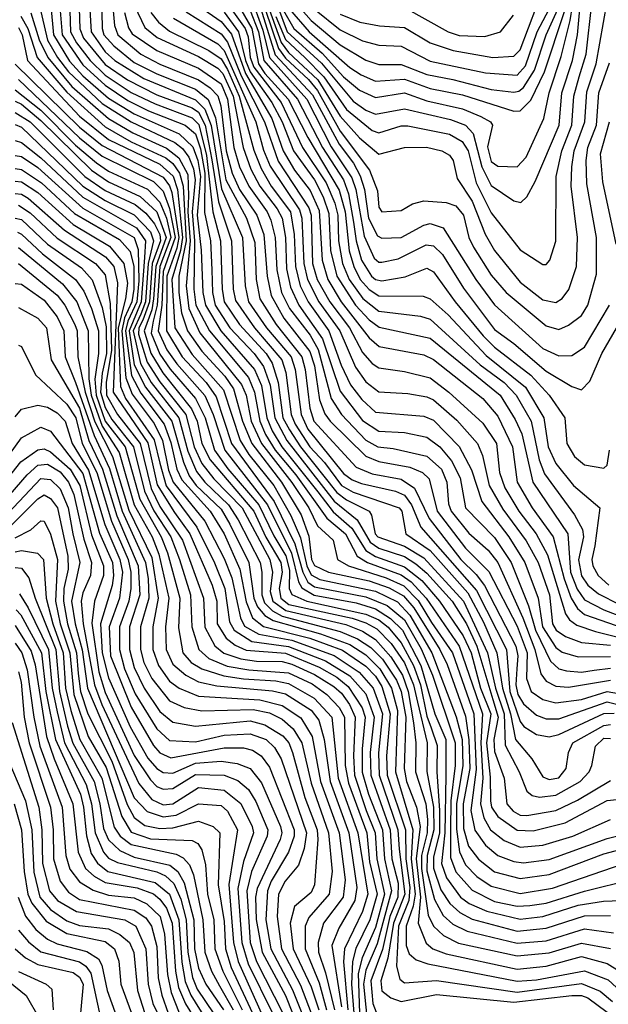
# Model space of a CAD drawing. Extents: x 501367 to 657802, y 482273 to 547541.
# Tile 335 of 656: x 605709 to 607539, y 508002 to 511062. Entities that reach past the tile are written whole.
import ezdxf

# ---------------------------------------------------------------- set-up
doc = ezdxf.new("R2010")
doc.units = 0

msp = doc.modelspace()

# ---------------------------------------------------------------- linework, layer by layer
at = {"layer": '0CON20XD'}
for points in [[(605919.7, 511215), (605931.1, 511025), (605975, 510962.7), (606005, 510935.3), (606095, 510879.4), (606255, 510813.7), (606284, 510784), (606303.9, 510733.9), (606336.5, 510536.5), (606401.1, 510385), (606409.4, 510235), (606419.9, 510185), (606476, 510105), (606552.8, 510015), (606564.9, 509975), (606583.4, 509835), (606605, 509790.2), (606715, 509652.5), (606742, 509632), (606771.4, 509621.4), (606877, 509597), (606905, 509584.6), (606926.5, 509555), (606955.7, 509485), (607128.7, 509288.7), (607221.9, 509105), (607232.5, 508975), (607265, 508880.9), (607275.7, 508865.7), (607315, 508840.5), (607355, 508833.9), (607385, 508841.2), (607525, 508906.3), (607557.3, 508907.3)], [(605987.5, 511225), (606003.8, 511043.8), (606013.5, 511015), (606085.2, 510955.2), (606145, 510924.2), (606265, 510875.6), (606300.8, 510850.8), (606325.2, 510825.2), (606334.2, 510794.2), (606350.9, 510655), (606369.2, 510585), (606392.6, 510535), (606446.2, 510455), (606468.3, 510395), (606477.9, 510265), (606490.3, 510205), (606530.4, 510135), (606610.9, 510030.9), (606625, 509986.1), (606640.8, 509880.8), (606657.8, 509837.8), (606674.2, 509814.3), (606785, 509705.4), (606825, 509688.9), (606921.6, 509671.6), (606961.2, 509655), (606981.3, 509635), (607006.7, 509535), (607095, 509419.6), (607167.6, 509347.6), (607255, 509177.8), (607285.9, 509095), (607284.7, 509014.7), (607298.5, 508975), (607335, 508949.4), (607375, 508939.1), (607455, 508949.9), (607535, 508974.8), (607594.3, 508964.3)], [(606436.9, 511166.9), (606503.3, 510953.3), (606618.9, 510828.9), (606701.6, 510675), (606746.2, 510616.2), (606767.3, 510577.3), (606780.4, 510535), (606793.4, 510445), (606820.7, 510390.7), (606835, 510383.7), (606895, 510385.6), (606965, 510424.2), (606985, 510429.2), (607025, 510415.2), (607126.6, 510255), (607185, 510176), (607335, 510040.9), (607385, 510017.5), (607425, 510019), (607465, 510044.8), (607542.6, 510175)], [(605830.2, 511140.2), (605841.2, 511015), (605905, 510922.4), (605975, 510858.3), (606045, 510811.5), (606109.4, 510779.4), (606223.4, 510735), (606255, 510707.2), (606271.1, 510661.1), (606284.3, 510585), (606283.1, 510463.1), (606301.6, 510375), (606306.5, 510285), (606308.5, 510215), (606316.9, 510175), (606362.2, 510105), (606437.9, 510025), (606466.4, 509985), (606487, 509927), (606501.6, 509825), (606539.1, 509755), (606686.5, 509566.5), (606757.7, 509507.7), (606798.2, 509438.2), (606825, 509419.7), (606905, 509393.7), (606940.8, 509370.8), (606975, 509342.3), (607053.2, 509255), (607097.9, 509185), (607130.1, 509115), (607179.6, 508949.6), (607196.1, 508895), (607182.3, 508825), (607185, 508787.9), (607214.9, 508705), (607223.7, 508625), (607242.5, 508602.5), (607265, 508590.6), (607285, 508589.4), (607375, 508604.7), (607442.9, 508637.1), (607545, 508698.1)], [(605892.2, 511162.2), (605896, 511034), (605906.8, 511005), (605975, 510922.8), (606044.1, 510875), (606135, 510829), (606245, 510788.3), (606264.4, 510774.4), (606285.6, 510735), (606306.3, 510626.3), (606326.5, 510496.5), (606367.1, 510375), (606372.9, 510225), (606380.1, 510189.9), (606438.8, 510105), (606523.4, 510005), (606535.7, 509965.7), (606553, 509835), (606565.5, 509805), (606610.7, 509735), (606656.2, 509686.2), (606709.3, 509615), (606745, 509594.2), (606889, 509545), (606896.4, 509535), (606908.8, 509465), (606985, 509412.4), (607101.6, 509281.6), (607150.5, 509190.5), (607191.7, 509095), (607209.3, 508985), (607234.7, 508905), (607250.1, 508825), (607300.6, 508765), (607335, 508709.8), (607355, 508701.2), (607385, 508706.5), (607407.8, 508735), (607415.2, 508785), (607428.7, 508815), (607525, 508869.3), (607545, 508871.8)], [(605962.7, 511137.3), (605965.1, 511035), (605970.9, 511015), (606001.2, 510981.2), (606065, 510929.2), (606135, 510894.1), (606255, 510846.4), (606294.3, 510814.3), (606317.7, 510757.7), (606349.5, 510565), (606413.6, 510445), (606439.4, 510369.4), (606444.2, 510255), (606455.1, 510195.1), (606506.4, 510115), (606585.9, 510015), (606596.3, 509975), (606610.6, 509855), (606623.2, 509815), (606755, 509672.1), (606805, 509651.1), (606895, 509634), (606936.5, 509606.5), (606981.9, 509511.9), (607080.5, 509385), (607128.1, 509338.1), (607153.7, 509303.7), (607251.2, 509115), (607257.7, 509085), (607254.4, 509045), (607250.9, 508995), (607257.9, 508965), (607275, 508936.1), (607315, 508901.2), (607345, 508889.3), (607385, 508890), (607535, 508942.1), (607615, 508922.5)], [(606426.2, 511136.2), (606465, 511029.3), (606485.6, 510945), (606601.1, 510815), (606677.3, 510667.3), (606740.9, 510570.9), (606753.7, 510535), (606779.4, 510389.4), (606811.2, 510321.2), (606825, 510308.9), (606835, 510308.4), (606885, 510318.7), (606972.6, 510362.6), (606995, 510359), (607023, 510333), (607088.4, 510228.4), (607185, 510099), (607245, 510056.1), (607345, 509969.6), (607425, 509921.9), (607455, 509912)], [(605770.3, 511105), (605795, 510999.1), (605826, 510945), (605860.3, 510900.3), (605965, 510802), (606055, 510744.6), (606190.7, 510680.7), (606215, 510661.8), (606234.7, 510634.7), (606249.2, 510599.2), (606254.8, 510565), (606244.8, 510464.8), (606252.2, 510375), (606250.7, 510225), (606256.9, 510175), (606299.2, 510095), (606420, 509950), (606438.8, 509905), (606454.9, 509815), (606473.5, 509773.5), (606502.8, 509725), (606567.5, 509647.5), (606663.5, 509513.5), (606721.8, 509465), (606757.7, 509395), (606790, 509375), (606895, 509337.4), (606925.6, 509315.6), (606972, 509265), (607075.4, 509115.4), (607147.7, 508905), (607141.9, 508815), (607148.2, 508705), (607141.2, 508625), (607151.7, 508581.7), (607171.9, 508545), (607215, 508511.7), (607265, 508491.1), (607335, 508497.1), (607428, 508525), (607545, 508576.8)], [(605805.6, 511105), (605813.6, 511015), (605863.8, 510933.8), (605905, 510887.7), (605985, 510818.8), (606065, 510770.1), (606205, 510707.3), (606247.4, 510667.4), (606262.5, 510625), (606270.8, 510575), (606260.4, 510455), (606273.5, 510346.5), (606278.7, 510215), (606286.5, 510175), (606334, 510095), (606438.5, 509975), (606461, 509925), (606477, 509825), (606494.2, 509784.2), (606524.2, 509735), (606636.1, 509595), (606683.3, 509533.3), (606741.7, 509481.7), (606785, 509412.8), (606815, 509394.2), (606905, 509362.4), (606959.1, 509319.1), (607014.4, 509255), (607087.9, 509147.9), (607112.4, 509095), (607141.3, 508985), (607173.4, 508905), (607160.4, 508815), (607171.6, 508708.4), (607172, 508635), (607175.5, 508615), (607195, 508586.5), (607255, 508544.1), (607305, 508541.5), (607405, 508566.4), (607535, 508635.7), (607565, 508638.6)], [(605863.7, 511123.7), (605867.1, 511025), (605885, 510990.8), (605927.7, 510935), (605975, 510889.4), (606055, 510836.5), (606130.5, 510800.5), (606245, 510757.7), (606266.1, 510736.1), (606290, 510640), (606309.1, 510465), (606332.6, 510375), (606337.9, 510225), (606344.4, 510185), (606392.2, 510115), (606475, 510025), (606494.2, 509995), (606512.1, 509935), (606527.3, 509825), (606547.3, 509787.3), (606581.6, 509735), (606695, 509592.6), (606725, 509570.1), (606795.2, 509535), (606802.8, 509522.8), (606814.1, 509465), (606822.2, 509455), (606905, 509425.8), (606965, 509389.6), (607088.8, 509255), (607163.1, 509095), (607188.2, 508985), (607215, 508905), (607218.3, 508808.3), (607261.7, 508725), (607285, 508664.6), (607301.7, 508651.7), (607325, 508646.1), (607375, 508652.5), (607451, 508695), (607478.7, 508725), (607487.8, 508745), (607498.3, 508805), (607525, 508829.7), (607545, 508829)], [(606066.2, 511105), (606097.9, 511037.9), (606136.4, 511006.4), (606265, 510947.7), (606325, 510911.2), (606340.3, 510895), (606372.4, 510825), (606403.9, 510665), (606427.6, 510597.6), (606455.6, 510545), (606509.4, 510475), (606524.5, 510445), (606535.4, 510385), (606538.5, 510288.5), (606551.1, 510231.1), (606576.8, 510175), (606650.6, 510070.6), (606705, 509908.3), (606775, 509816.6), (606825, 509783.8), (606905, 509779.6), (606975, 509764.8), (607015.2, 509735), (607051.3, 509691.3), (607078.1, 509638.1), (607094.9, 509544.9), (607185, 509453), (607236.8, 509375), (607290.4, 509240.4), (607312.1, 509165), (607358.5, 509068.5), (607385, 509045.4), (607408.8, 509038.8), (607455, 509034.2), (607495, 509041), (607545, 509046.8)], [(606265.2, 511105.2), (606335, 511056.2), (606367, 511017), (606410.4, 510895), (606492.5, 510755), (606527.8, 510655), (606563.5, 510595), (606611.8, 510531.8), (606639.7, 510469.7), (606648.9, 510315), (606666.6, 510255), (606707.8, 510185), (606795, 510074.1), (606826.8, 510046.8), (606965, 510020.5), (606995, 510006.7), (607148.3, 509885), (607195, 509829.8), (607241.3, 509735), (607255.1, 509625), (607302.1, 509545), (607367, 509455), (607401, 509325), (607423.1, 509265), (607442.6, 509232.6), (607465, 509214), (607635, 509154.9)], [(606352.9, 511115), (606409.9, 511035), (606419.1, 511009.1), (606425.5, 510945), (606436.6, 510915), (606521.3, 510805), (606588, 510665), (606661.6, 510555), (606688.4, 510491.6), (606697.6, 510455), (606699.6, 510375), (606712.1, 510305), (606733.4, 510255), (606775.6, 510195.6), (606825, 510156.1), (606955, 510140.9), (606985, 510132.1), (607139.8, 509989.8), (607214.8, 509934.8), (607252.6, 509895), (607298.4, 509815), (607323.4, 509695), (607340.7, 509650.7), (607433.1, 509523.1), (607457.9, 509477.9), (607461.4, 509455), (607446.4, 509383.6), (607455, 509334.1), (607475, 509305.2), (607507.9, 509277.9), (607573.3, 509245)], [(606385, 511113.8), (606430.7, 511035), (606451.4, 510925), (606471, 510895), (606543.6, 510815), (606605, 510696.2), (606702.1, 510532.1), (606720.3, 510465), (606733.5, 510343.5), (606747.1, 510295), (606767.2, 510255), (606795, 510223.3), (606825, 510203.8), (606963, 510203), (606985, 510195.2), (607041, 510145), (607159.1, 510019.1), (607280.7, 509920.7), (607338.5, 509825), (607352, 509735), (607375, 509683), (607430.2, 509615), (607512.7, 509545), (607496.9, 509426.9), (607487.8, 509385), (607490.4, 509365), (607506.7, 509335), (607540.2, 509305)], [(606484.7, 511095), (606521.7, 510991.8), (606545, 510960.3), (606635.6, 510875), (606705, 510762.2), (606765.1, 510695), (606825, 510644), (606905, 510665.5), (606973.6, 510666.4), (607021.4, 510655), (607045, 510641.5), (607056.2, 510625), (607068.6, 510568.6), (607115, 510497.9), (607155.5, 510395.5), (607185, 510344.8), (607265, 510247.1), (607335, 510191.3), (607375, 510183.8), (607395, 510195.9), (607416, 510224), (607440.2, 510295), (607442.6, 510385), (607422.9, 510545), (607424.9, 510605), (607432.9, 510655), (607465.3, 510745), (607471.9, 510838.1), (607500.8, 510925), (607535, 511118.1)], [(606505, 511072.2), (606535, 511000.7), (606595.4, 510945), (606654.5, 510884.5), (606725, 510783.3), (606805, 510717.6), (606825, 510710.3), (606895, 510732.5), (606915, 510732.3), (607045, 510706.1), (607084.2, 510684.2), (607103.2, 510655), (607127.5, 510555), (607175, 510462.5), (607265, 510347.3), (607335, 510301.8), (607345, 510301.8), (607357.3, 510315), (607375.5, 510374.5), (607376.6, 510575), (607394.3, 510655), (607425.1, 510735), (607431.1, 510825), (607448.5, 510885), (607469.9, 510955), (607487.1, 511112.9)], [(606510.6, 511105), (606540.1, 511025), (606646.8, 510926.8), (606745, 510808.8), (606785, 510781.1), (606815, 510768.6), (606854.5, 510775.5), (606905, 510785.6), (607047.9, 510752.1), (607095.2, 510735), (607118.1, 510708.1), (607145.4, 510605.4), (607175, 510547.1), (607245, 510499.7), (607266.2, 510493.8), (607285, 510511.5), (607310.8, 510559.2), (607386.3, 510735), (607394.5, 510835), (607427.4, 510935), (607442.4, 511015), (607450.5, 511095)], [(606528.9, 511091.1), (606561.4, 511035), (606648.7, 510958.7), (606715, 510884.7), (606765, 510842.9), (606815, 510820.3), (606905, 510834.9), (606975, 510810), (607085, 510785.1), (607141.9, 510761.9), (607172.1, 510745), (607178.9, 510735), (607162.8, 510667.2), (607175, 510621.9), (607195, 510606.6), (607255, 510604.8), (607283.1, 510635), (607337.9, 510755), (607354.5, 510835), (607392.3, 510947.7), (607420.3, 511059.7), (607427, 511105)], [(606705, 511079.6), (606765.9, 511054.1), (606826.9, 511043.1), (606905, 511038), (606985, 510990.6), (607056.3, 510966.3), (607180, 510945), (607245, 510948.7), (607265, 510968.9), (607316, 511105)], [(605743.1, 511083.1), (605769.3, 510999.3), (605796, 510945), (605870.6, 510855), (605985, 510755), (606060.8, 510710.8), (606165, 510663.5), (606203.2, 510633.2), (606231.3, 510581.3), (606233.8, 510515), (606231.2, 510465), (606238.9, 510375), (606226.1, 510235), (606234.4, 510164.4), (606269.2, 510089.2), (606398.9, 509928.9), (606412.8, 509895), (606428.9, 509815), (606460.4, 509745), (606555, 509624), (606607.2, 509545), (606635, 509489.3), (606682.9, 509445), (606696.7, 509385), (606730.8, 509365), (606847.9, 509327.9), (606903.2, 509303.2), (606947.4, 509257.4), (606989.5, 509189.5), (607054.8, 509094.8), (607120.9, 508905), (607127.8, 508732.2), (607111.5, 508605), (607123.5, 508543.5), (607156.9, 508496.9), (607195.3, 508465.3), (607245, 508445.9), (607275, 508442.1), (607355, 508452.7), (607535, 508518.1), (607605, 508535.1)], [(606034.9, 511085), (606047.3, 511037.3), (606058.2, 511018.2), (606135, 510966.9), (606265, 510911.1), (606335, 510862.6), (606355, 510815), (606374.7, 510665), (606392.1, 510605), (606420.9, 510545), (606478.5, 510465), (606489.4, 510439.4), (606503.4, 510385), (606508, 510285), (606523.2, 510215), (606547.6, 510165), (606611.8, 510081.8), (606637.2, 510037.2), (606677.6, 509885), (606709, 509835), (606785, 509755.9), (606822.3, 509735), (606870.1, 509730.1), (606975, 509706.3), (607019.9, 509665), (607036.5, 509625), (607042.2, 509557.8), (607049.7, 509535), (607105, 509466.5), (607165, 509413.7), (607195.2, 509375.2), (607273.3, 509203.3), (607310.5, 509105), (607329.2, 509029.2), (607345, 509007), (607375, 508991.4), (607415, 508987.7), (607545, 509009.6)], [(606116.1, 511085), (606140.1, 511055), (606175, 511026.8), (606296.7, 510966.7), (606335, 510940.7), (606355, 510907.6), (606391.4, 510825), (606436.5, 510656.5), (606459.5, 510599.5), (606490.2, 510545), (606551, 510465), (606561.9, 510395), (606566, 510295), (606580.9, 510235), (606605.4, 510185), (606670.3, 510095), (606708.3, 509988.3), (606737.4, 509927.4), (606772, 509882), (606815, 509842.9), (606965, 509830.5), (606995, 509817.4), (607075, 509736), (607113, 509663), (607145.3, 509565.3), (607229.8, 509455), (607278.7, 509375), (607320.5, 509265), (607333.6, 509175), (607375, 509110.9), (607395, 509096.8), (607445, 509082), (607545, 509083.6)], [(606226.9, 511086.9), (606335, 511017.8), (606355, 510992.2), (606397.7, 510887.7), (606470.3, 510745), (606512.1, 510622.1), (606607.5, 510477.5), (606614.6, 510455), (606615.8, 510415), (606619.6, 510305), (606634.1, 510255), (606672.8, 510185), (606733.8, 510105), (606775, 510028.3), (606804.2, 509994.2), (606825, 509980), (606905, 509968.5), (606985, 509948.8), (607043.3, 509905), (607148.9, 509808.9), (607190.9, 509745), (607200.8, 509655), (607217.4, 509607.4), (607260, 509535), (607314.5, 509464.5), (607349.3, 509399.3), (607405.6, 509215.6), (607417.5, 509197.5), (607440.4, 509180.4), (607498.7, 509161.3), (607615, 509131.8)], [(606345, 511085.3), (606389.5, 511025), (606410.8, 510935), (606425, 510900.4), (606493, 510805), (606524.8, 510745), (606559.9, 510655), (606625, 510565.1), (606652.2, 510512.2), (606669.7, 510459.7), (606675.2, 510345.2), (606694.9, 510264.9), (606752.7, 510175), (606795, 510129.2), (606826.8, 510106.8), (606985, 510072.9), (607202.6, 509895), (607249.6, 509819.6), (607269.8, 509775), (607303.6, 509625), (607412.8, 509465), (607421.6, 509345), (607442.3, 509292.3), (607465, 509259.1), (607525, 509227.9), (607649.5, 509180.5)], [(606425, 511090.8), (606451.2, 511025), (606467.8, 510935), (606572.5, 510815), (606650.1, 510665), (606715.2, 510565), (606731.4, 510521.4), (606746.7, 510433.3), (606754.7, 510375), (606771.4, 510315), (606802.7, 510265), (606815, 510254.9), (606835, 510250.8), (606907.3, 510262.7), (606975, 510289.8), (606995, 510279.1), (607062.5, 510185), (607149.5, 510079.5), (607185, 510044.9), (607297.4, 509957.4), (607354.5, 509895), (607403.5, 509825), (607409.4, 509745), (607433.7, 509705), (607465, 509678.8), (607525, 509668.2)], [(606471.8, 511095), (606513.2, 510973.2), (606535, 510942.2), (606606.4, 510876.4), (606635, 510842.1), (606705, 510716.1), (606795.8, 510595), (606820.8, 510530.8), (606825, 510480), (606835, 510465.6), (606895, 510468.9), (606929.5, 510490.5), (606965, 510499.5), (607035, 510494.1), (607065, 510483.3), (607089, 510455), (607105.4, 510385), (607120, 510355), (607175, 510268.7), (607221.6, 510215), (607345, 510110.6), (607385, 510099.8), (607415, 510112.7), (607455, 510143.5), (607474.8, 510175), (607501.9, 510271.9), (607501.7, 510385), (607472, 510552), (607469.6, 510625), (607475.5, 510665), (607501.6, 510735), (607509, 510835), (607542, 510928)], [(606548, 511095), (606608.7, 511025), (606735, 510913.2), (606770.5, 510890.5), (606815, 510871.2), (606905, 510877.3), (606985, 510848.7), (607085, 510828.6), (607245, 510778.3), (607265, 510778.6), (607297.9, 510812.1), (607340.2, 510899.8), (607402.6, 511087.4)], [(606584, 511095), (606615, 511060.1), (606705, 510984.4), (606785, 510936.2), (606825, 510923.5), (606895, 510922.7), (606975, 510892.2), (607055, 510876.7), (607175, 510845.6), (607245, 510836.8), (607260.3, 510839.7), (607275, 510851.8), (607309.7, 510905), (607345.2, 511015), (607382.1, 511095)], [(606625, 511094.9), (606705, 511030.6), (606775, 510996.9), (606825, 510983.6), (606895, 510979.5), (606985, 510933), (607156.6, 510896.6), (607255, 510890.3), (607281.2, 510918.8), (607317.5, 511025), (607354.4, 511095)], [(606905, 511099.9), (607040.7, 511025), (607075, 511013), (607155, 511010.5), (607203.5, 511025), (607243.7, 511076.3)], [(605712.7, 511072.7), (605734.6, 511035), (605763.5, 510945), (605855, 510836.8), (605975, 510729.3), (606055, 510682.9), (606163.1, 510633.1), (606185.2, 510615.2), (606205.7, 510585.7), (606216.8, 510545), (606226.5, 510375), (606203.9, 510265), (606203.4, 510215), (606211.6, 510151.6), (606230.7, 510095), (606275, 510031.7), (606346.9, 509955), (606373.6, 509915), (606401.5, 509815), (606430.5, 509745), (606523, 509625), (606584, 509524), (606607.5, 509457.5), (606616.4, 509385), (606625, 509365.7), (606669.3, 509345), (606795, 509318.1), (606857, 509297), (606902.3, 509272.3), (606934.5, 509234.5), (607015.4, 509105), (607038.1, 509058.1), (607095, 508898.2), (607105.3, 508824.7), (607107.9, 508735), (607087.1, 508625), (607088.8, 508548.8), (607104.2, 508494.2), (607135, 508453.9), (607185, 508414.4), (607265, 508393.7), (607355, 508405.6), (607525, 508470.4), (607615, 508493.9)], [(606187.5, 511067.5), (606325, 510987.4), (606345, 510966.9), (606443.3, 510745), (606466.6, 510656.6), (606487.5, 510607.5), (606578.9, 510471.1), (606585.7, 510445), (606592.2, 510305), (606603.6, 510255), (606639.1, 510185), (606703.6, 510095), (606752.3, 509982.3), (606785, 509936.7), (606825, 509905.5), (606915, 509900.8), (606975, 509890.6), (606995, 509880.5), (607068.1, 509818.1), (607131.8, 509745), (607147.8, 509707.8), (607168.2, 509615), (607211.1, 509541.1), (607282.9, 509442.8), (607321.1, 509375), (607355.8, 509275), (607364.9, 509185), (607376.9, 509165), (607405.8, 509145), (607455, 509126.5), (607545, 509118.4)], [(605705, 511037.7), (605716.4, 511015), (605733.4, 510935), (605895, 510762.7), (605985, 510689.8), (606145, 510613.1), (606185.8, 510575.8), (606199.3, 510535), (606214.6, 510385), (606208.8, 510345), (606181.8, 510255), (606191.3, 510105), (606245, 510021.9), (606342.1, 509912.1), (606394.6, 509755), (606421.4, 509711.4), (606498.8, 509615), (606551.4, 509521.4), (606581.9, 509451.9), (606601.6, 509365), (606615, 509336.6), (606642.2, 509322.2), (606815, 509286.5), (606883.4, 509253.4), (606922.1, 509212.1), (606990.1, 509095), (607066, 508896), (607084.4, 508825), (607086.9, 508745), (607066.6, 508625), (607066.4, 508546.4), (607076.2, 508476.2), (607095, 508435.9), (607130, 508400), (607175, 508369.4), (607265, 508346.4), (607365, 508363.2), (607615, 508449.5)], [(605695, 510924.1), (605895, 510728.6), (605965, 510671.6), (606155, 510572.7), (606175, 510545.9), (606182.1, 510525), (606203.2, 510385), (606197.6, 510352.4), (606166.8, 510265), (606164.8, 510095), (606214.2, 510015), (606288.9, 509935), (606319.3, 509890.7), (606367.5, 509745), (606500.3, 509565), (606563.9, 509433.9), (606588.9, 509345), (606604.6, 509314.6), (606625, 509300.2), (606785, 509268.8), (606851.4, 509241.4), (606905, 509197.7), (606957.1, 509107.1), (606991.9, 509025), (607062.5, 508815), (607063, 508745), (607049.1, 508635), (607047.9, 508545), (607048.2, 508458.2), (607064.4, 508414.4), (607115, 508357), (607185, 508322.2), (607255, 508307.2), (607295, 508309.1), (607345, 508317), (607465, 508354.5), (607615, 508391.2)], [(605705, 510876), (605895, 510695.1), (605965, 510638.3), (606125, 510559.6), (606155, 510529.3), (606175, 510475.2), (606191.7, 510385), (606155, 510279.8), (606150.3, 510175), (606139.3, 510095), (606166.4, 510036.4), (606197.5, 509992.5), (606283.9, 509893.9), (606310.2, 509835), (606346.7, 509725), (606479.4, 509555), (606554.3, 509404.3), (606575.5, 509315.5), (606586.2, 509296.2), (606624.1, 509274.1), (606755, 509250.1), (606815, 509231.5), (606861.9, 509201.9), (606899, 509165), (606956.1, 509055), (606999.6, 508905), (607033.2, 508825), (607033.2, 508713.2), (607030.9, 508535), (607020.4, 508440.4), (607035.5, 508395), (607079.3, 508335), (607105.6, 508315.6), (607161.5, 508291.5), (607265, 508267.3), (607335, 508275.5), (607445, 508310.5), (607523.3, 508323.3), (607605, 508325.8)], [(605695, 510844.2), (605775, 510781.2), (605882.8, 510672.8), (605947.7, 510617.7), (605985, 510591.4), (606105.7, 510535.7), (606145, 510495.6), (606165, 510445.4), (606179.1, 510385), (606144.4, 510295), (606135.8, 510175), (606123.8, 510125), (606117.9, 510087.9), (606145, 510022.9), (606176.2, 509976.2), (606255.4, 509885), (606285.2, 509825), (606314.8, 509725), (606356.2, 509666.2), (606452.7, 509555), (606498.7, 509458.7), (606536.5, 509396.5), (606548, 509352), (606547, 509295), (606555, 509276.4), (606601, 509255), (606785, 509215.3), (606825, 509197), (606854, 509174), (606895, 509125.8), (606932.7, 509055), (606954.5, 508995), (606975, 508897.5), (606988.4, 508861.6), (607006.9, 508806.9), (607005.4, 508724.6), (607014.2, 508605), (607013.4, 508535), (606995, 508459.3), (606995.1, 508425.1), (607018.2, 508358.2), (607045.6, 508315.6), (607077.3, 508287.3), (607115, 508267.5), (607255, 508229.4), (607345, 508238.8), (607465, 508277.9), (607545, 508278.8)], [(605695, 510808.9), (605715, 510799.5), (605775, 510748.8), (605931.9, 510595), (605985, 510558.2), (606083.2, 510513.2), (606134.8, 510464.8), (606164, 510385), (606131.6, 510295), (606125.2, 510195), (606119.4, 510160.6), (606095.8, 510095), (606116.3, 510026.3), (606154, 509965), (606243.2, 509853.2), (606260.7, 509815), (606274.9, 509744.9), (606300.6, 509695), (606437, 509535), (606474.1, 509454.1), (606520.5, 509375), (606524.4, 509345), (606515.7, 509295), (606520.5, 509265), (606545.4, 509245.4), (606742, 509202), (606785, 509188), (606818.9, 509168.9), (606863.3, 509123.3), (606905, 509063.4), (606932.9, 508995), (606945, 508940.9), (606975.2, 508815), (606974.5, 508725.5), (606995.2, 508615.2), (606996.5, 508545), (606975.2, 508465), (606975, 508416.9), (606997.9, 508327.9), (607025, 508278.4), (607055, 508251.5), (607099.5, 508229.5), (607255, 508192.3), (607345, 508199.5), (607465, 508236.7), (607555, 508224.1)], [(605695, 510774.2), (605741, 510745), (605911.8, 510575), (605975, 510531.2), (606067.9, 510487.9), (606100.9, 510460.9), (606128.1, 510428.1), (606144.4, 510395), (606146.2, 510375), (606121.2, 510305), (606112.3, 510185), (606091.5, 510128.5), (606079.6, 510105), (606078.3, 510085), (606105, 509998.2), (606145, 509936.5), (606225, 509835), (606251, 509735), (606275, 509683.3), (606312.7, 509635), (606400.1, 509545), (606486.4, 509385), (606495.1, 509345), (606487.5, 509285), (606495.8, 509255), (606536.7, 509226.7), (606722.5, 509182.5), (606775, 509162.3), (606815, 509135.8), (606862.3, 509082.3), (606899, 509025), (606916.9, 508975), (606932.7, 508877.3), (606940, 508815), (606939.3, 508725), (606971, 508625), (606976.3, 508576.3), (606976, 508535), (606958.3, 508465), (606958.2, 508425), (606979, 508279), (606994.9, 508245), (607026.2, 508216.2), (607073, 508193), (607255, 508153.3), (607355, 508162.4), (607455, 508192.8), (607545, 508175.9)], [(605695, 510736.8), (605715, 510728.5), (605905, 510545.3), (605975, 510500), (606065, 510455.6), (606115, 510403.4), (606125.3, 510375), (606108.5, 510305), (606099.7, 510185), (606085, 510146.7), (606061.7, 510095), (606084.1, 509994.1), (606117.4, 509935), (606203.5, 509825), (606231.5, 509721.5), (606258.1, 509658.1), (606284.5, 509625), (606358.3, 509555), (606388.5, 509508.5), (606456.5, 509375), (606462.1, 509345), (606461.3, 509275), (606470.1, 509250.1), (606495, 509225), (606525, 509208.7), (606705, 509161.5), (606758.5, 509138.5), (606800.9, 509110.9), (606836.2, 509075), (606880, 509010), (606894.4, 508974.4), (606908.9, 508895), (606903.7, 508735), (606911.2, 508695), (606942.5, 508615), (606954, 508555), (606941.4, 508455), (606954.6, 508335.4), (606947.5, 508255), (606972, 508192), (606993.1, 508175), (607035, 508159.2), (607255, 508112.1), (607345, 508121.3), (607455, 508150.7), (607535, 508129.6), (607573.5, 508105)], [(607562.7, 510365), (607521.4, 510558.6), (607514.1, 510645.9), (607542.7, 510745)], [(605695, 510686.9), (605715, 510681.1), (605775, 510633.2), (605905, 510510.9), (606072.2, 510415), (606100.2, 510375), (606096.4, 510323.6), (606086.6, 510185), (606048.9, 510095), (606065, 509990), (606100.2, 509920.2), (606181.9, 509815), (606217.7, 509687.7), (606235.8, 509645), (606257.4, 509615), (606335, 509541), (606362.6, 509495), (606421, 509375), (606436.6, 509265), (606447.8, 509237.8), (606470.6, 509210.6), (606497.2, 509195), (606644.2, 509154.2), (606735, 509120.3), (606785, 509088.6), (606828.6, 509045), (606864.9, 508985), (606883.3, 508915), (606876.7, 508725), (606931.5, 508545), (606925.3, 508455), (606938.3, 508345), (606932.4, 508307.6), (606909.8, 508245), (606910.1, 508185), (606919.5, 508159.5), (606940.9, 508140.9), (606977.9, 508127.9), (607255, 508074), (607315, 508078.8), (607465, 508106.7), (607538.4, 508078.4), (607564.6, 508054.6)], [(605695, 510640.3), (605715, 510637.3), (605765, 510602.6), (605905, 510476.3), (606065, 510385.1), (606077.6, 510347.6), (606079.7, 510250.3), (606072.9, 510185), (606044.7, 510125.3), (606037.4, 510095), (606056.7, 509956.7), (606085, 509901.3), (606158.2, 509805), (606178.5, 509748.5), (606197.7, 509665), (606212.7, 509632.7), (606300.9, 509535), (606344.4, 509464.4), (606392.9, 509355), (606412.8, 509252.8), (606433, 509203), (606466.6, 509176.6), (606610.4, 509140.4), (606712.8, 509102.8), (606785, 509053.1), (606815, 509022.3), (606835, 508990.4), (606860.7, 508905), (606849.6, 508775), (606851.7, 508715), (606908.2, 508545), (606908.8, 508455), (606921.7, 508365), (606918.6, 508325), (606886.6, 508245), (606880.5, 508120.5), (606890.2, 508080.2), (606905, 508068.8), (607005, 508076.9), (607255, 508040.7), (607455, 508066.9), (607513.8, 508043.8), (607551.5, 508011.5)], [(605695, 510599.5), (605715, 510597.1), (605776.9, 510555), (605879.5, 510459.5), (606018.9, 510378.9), (606052.1, 510342.1), (606064, 510295), (606064.2, 510225), (606057.2, 510185), (606034.7, 510135.3), (606026.3, 510095), (606039, 509949), (606058.4, 509898.4), (606127.1, 509807.1), (606152.9, 509755), (606171.8, 509661.9), (606186.3, 509625), (606283.9, 509503.9), (606345, 509388), (606368.1, 509328.1), (606395, 509204), (606407.4, 509177.4), (606452.6, 509152.6), (606555, 509133.9), (606686.5, 509086.5), (606764.5, 509035), (606807.8, 508985), (606836.3, 508905), (606824.4, 508784.4), (606826, 508715), (606884.8, 508545), (606888.6, 508485), (606906, 508345), (606870.7, 508255), (606853.7, 508146.3), (606831.4, 508075), (606835, 508044.3), (606862.7, 508022.7), (606895, 508011.3), (607005, 508032.5), (607245, 508009.3), (607425, 508029.9), (607455, 508030), (607475, 508022.9), (607535, 507977.9)], [(605695, 510560.3), (605715, 510558.2), (605764.9, 510525), (605875, 510426.2), (605988.5, 510358.5), (606033.1, 510305), (606043.5, 510243.5), (606038.3, 510195), (606015.5, 510105), (606022.1, 509922.1), (606037.8, 509885), (606127.1, 509757.1), (606144.1, 509684.1), (606163.8, 509613.8), (606259.2, 509485), (606314, 509374), (606346.8, 509295), (606361.3, 509191.3), (606375.4, 509165.4), (606430.3, 509130.3), (606545, 509114.9), (606659.9, 509069.9), (606735, 509023.7), (606785, 508967.2), (606811, 508895), (606798.6, 508785), (606800.5, 508715), (606861, 508545), (606866.1, 508455), (606885, 508379.1), (606884.4, 508335), (606859.3, 508275), (606837, 508173), (606800.5, 508075), (606807, 508005), (606825, 507956)], [(605695, 510522.5), (605715, 510520.4), (605735, 510507.3), (605847.9, 510407.9), (605975.6, 510325.6), (606001.2, 510295), (606013.1, 510245), (605999.5, 509905), (606106.8, 509746.8), (606136.5, 509616.5), (606190.5, 509530.5), (606237.5, 509465), (606306.8, 509305), (606321.5, 509255), (606323.1, 509185), (606350.7, 509140.7), (606378.8, 509118.8), (606413.1, 509103.1), (606535, 509093.9), (606640, 509050), (606695, 509018.9), (606730.3, 508990.3), (606773.9, 508923.9), (606782.5, 508895), (606773.2, 508796.8), (606773.9, 508723.9), (606793.1, 508655), (606836.9, 508545), (606842.6, 508455), (606865.1, 508355), (606820, 508190), (606785, 508108.6), (606777.4, 508065), (606792.4, 507922.4)], [(605705, 510486.2), (605741.9, 510461.9), (605825, 510383.6), (605944.2, 510305), (605975, 510269.6), (605989.9, 510179.9), (605993.9, 510035), (605977.3, 509935), (605978.6, 509895), (606013, 509835), (606083, 509745), (606117.2, 509605), (606145, 509549.9), (606214.9, 509445), (606280.1, 509265), (606284.8, 509174.8), (606316, 509116), (606343.7, 509093.7), (606395.9, 509075.9), (606445, 509068.4), (606525, 509067.5), (606555, 509059.6), (606625, 509027.4), (606685, 508989.9), (606708.9, 508968.9), (606734, 508934), (606751.5, 508895), (606746.4, 508775), (606750.1, 508715), (606786.4, 508605), (606814.3, 508535), (606818.9, 508455), (606842.9, 508345), (606815, 508240.8), (606773.3, 508146.7), (606761.3, 508098.7), (606765.5, 507974.5)], [(605695, 510445.1), (605715, 510440.9), (605795.1, 510365), (605900.9, 510290.9), (605934.3, 510254.3), (605965, 510168.1), (605977.5, 510107.5), (605978.8, 510025), (605965, 509963.8), (605959.8, 509905), (605975, 509856.9), (605995, 509819.5), (606062.9, 509735), (606096.8, 509596.8), (606125.6, 509535.6), (606178.8, 509455), (606205.4, 509385), (606239.9, 509275), (606243.7, 509175), (606265.4, 509105), (606297.3, 509077.3), (606353.6, 509053.6), (606421.6, 509041.6), (606545, 509033), (606617.9, 508997.9), (606663.8, 508965), (606702.4, 508925), (606718.2, 508895), (606720.3, 508745), (606730.6, 508689.4), (606787.9, 508535), (606796, 508445), (606819.6, 508345), (606797.2, 508265), (606754.3, 508175.7), (606743.4, 508135), (606740.5, 508065), (606747.2, 507975)], [(605701.8, 510401.8), (605715, 510396), (605779.5, 510335), (605882.8, 510255), (605908.6, 510218.6), (605932, 510165), (605953.4, 510095), (605953.5, 510025), (605942, 509945), (605946.1, 509895), (605975, 509814.6), (606036.6, 509735), (606082.4, 509572.4), (606149, 509455), (606168, 509405), (606206.3, 509265), (606202.9, 509172.9), (606216.5, 509095), (606242.3, 509065), (606274.8, 509044.8), (606343, 509023), (606405, 509014.2), (606505, 509007.9), (606545, 508999.5), (606624.1, 508954.1), (606678.8, 508895), (606699.2, 508705), (606760.3, 508535), (606790.7, 508345), (606775, 508291.1), (606718.1, 508175), (606715.5, 508134.5), (606729.1, 507985)], [(605705, 510354.6), (605841.7, 510241.7), (605886.3, 510185), (605921.9, 510095), (605923.7, 509946.3), (605930.8, 509895), (605965, 509798.7), (606017.7, 509717.7), (606065, 509554.5), (606120.4, 509455), (606141.3, 509401.4), (606172.1, 509265), (606162.4, 509175), (606163.8, 509105), (606185, 509059.8), (606225.2, 509025.2), (606265, 509004.9), (606321.8, 508991.8), (606495, 508976.4), (606535, 508967), (606615, 508916.7), (606638.9, 508885), (606655.5, 508825.5), (606673.5, 508695), (606731.7, 508535), (606756.4, 508365), (606750.5, 508325), (606701.3, 508238.7), (606679.4, 508185), (606709.1, 507995)], [(605705.7, 510305), (605825, 510206.2), (605849.1, 510175), (605880.5, 510115), (605887.2, 510095), (605889.8, 510015), (605912.9, 509905), (605942.5, 509812.5), (605997.6, 509705), (606048.3, 509538.3), (606119.2, 509390.8), (606139.8, 509265), (606122.7, 509175), (606122.7, 509105), (606139.9, 509055), (606175, 509007.1), (606204.7, 508984.7), (606265, 508960), (606455, 508948.3), (606525, 508931.4), (606582.8, 508892.8), (606618.4, 508835), (606644, 508695), (606701.7, 508535), (606721.1, 508388.9), (606714.5, 508335), (606653.4, 508255), (606636.7, 508195), (606638.2, 508165), (606660, 508100), (606687.4, 507985)], [(605695, 510242.3), (605715, 510240), (605785, 510190.6), (605825, 510138.4), (605846, 510095), (605850, 510015), (605882.5, 509935), (605939.9, 509769.9), (605988, 509668), (606027.6, 509535), (606099.5, 509375), (606108.5, 509325), (606110.1, 509265), (606084.4, 509175), (606084.2, 509105), (606095.3, 509065), (606120, 509015), (606175, 508945.7), (606220.4, 508925), (606275, 508914.4), (606435, 508918.3), (606485, 508908), (606525, 508888.9), (606558.7, 508858.7), (606585.5, 508815.5), (606615, 508689.7), (606668.6, 508535), (606680, 508415), (606670.9, 508345), (606607.4, 508272.6), (606596.8, 508245), (606596.2, 508175), (606639.7, 508069.7), (606663.1, 507985)], [(605705, 510168.3), (605765, 510134.8), (605792.3, 510105), (605807, 510005), (605895, 509855), (605923.7, 509755), (605966.7, 509665), (606010.7, 509520.7), (606076.8, 509365), (606081.9, 509275), (606050, 509175), (606049.8, 509105), (606065, 509049.3), (606095.9, 508985), (606145, 508912.6), (606185, 508878.8), (606255, 508866.4), (606425, 508883.8), (606471.3, 508871.3), (606526.4, 508836.4), (606545.1, 508815.1), (606557.2, 508785), (606595.3, 508645), (606633.4, 508545), (606635.6, 508514.4), (606625, 508373.3), (606615, 508350), (606563.4, 508306.6), (606549.3, 508255), (606558.5, 508175), (606615, 508057), (606638.8, 507985)], [(607455, 509912), (607481.4, 509938.6), (607518.6, 510025), (607605.5, 510175)], [(605705, 510050.5), (605715, 510046.7), (605758.3, 509958.3), (605855, 509867.3), (605883.5, 509825), (605902.7, 509745), (605948.5, 509655), (605993.9, 509503.9), (606045.7, 509385), (606054.7, 509345), (606054.8, 509295), (606047.8, 509255), (606019, 509175), (606018.8, 509105), (606034.9, 509044.9), (606067.6, 508967.6), (606135, 508858.6), (606175, 508822.6), (606255, 508818.3), (606345, 508839.3), (606425, 508842.7), (606475.2, 508825), (606500.6, 508800.6), (606521.5, 508765), (606600.3, 508535), (606592.9, 508487.1), (606575.1, 508435), (606533.9, 508385), (606513.5, 508345), (606509.5, 508275), (606522.9, 508175), (606581.9, 508061.9), (606614.8, 507975)], [(605695, 509828), (605715, 509851.6), (605765, 509864.5), (605795, 509857.9), (605825, 509840.6), (605850.5, 509815), (605871.5, 509745), (605922.7, 509662.7), (605973.7, 509493.7), (606019.9, 509385), (606028, 509345), (606019.1, 509265), (605987.4, 509175), (605991, 509085), (606055, 508925.8), (606125, 508806.7), (606145, 508784.3), (606178.8, 508768.8), (606345, 508799.7), (606405, 508799.4), (606432.7, 508792.7), (606459.5, 508775), (606485, 508739.5), (606562.1, 508545), (606561.8, 508525), (606544.8, 508475.2), (606490.7, 508385), (606478.8, 508355), (606474.2, 508265), (606489.9, 508175), (606557.4, 508047.4), (606585.8, 507975)], [(605615, 509626.1), (605715, 509763), (605775, 509796.2), (605805, 509784), (605905, 509651.8), (605957.1, 509467.1), (605996.9, 509375), (606000.9, 509335), (605996.1, 509303.9), (605960.4, 509185), (605965, 509095), (605985, 509017), (606052.8, 508865), (606107.7, 508767.7), (606135, 508735.7), (606155, 508723.2), (606185, 508720.6), (606255, 508752), (606335, 508758.2), (606385, 508751.3), (606425, 508735.2), (606460.9, 508690.9), (606520, 508555), (606524.1, 508535), (606518.2, 508515), (606447.3, 508362.7), (606442.2, 508335), (606443.5, 508266.5), (606462.2, 508165), (606535, 508029.5), (606556.8, 507975)], [(605623.4, 509576.6), (605712.1, 509687.9), (605765, 509725.9), (605785, 509728.7), (605805, 509719.2), (605866.2, 509665), (605895.9, 509615), (605931.9, 509461.9), (605969.1, 509365), (605969.4, 509335), (605941.8, 509255), (605933.1, 509186.9), (605955.3, 509035.3), (605975, 508971.3), (606065, 508775.5), (606115, 508700), (606135, 508679.7), (606155, 508670.9), (606185, 508672.7), (606255, 508716.9), (606345, 508714.9), (606387.5, 508697.5), (606419.8, 508669.8), (606442.8, 508632.8), (606480.7, 508545), (606478.3, 508525), (606429.9, 508415), (606414.6, 508355.4), (606425.2, 508195), (606444.9, 508135), (606526.8, 507975)], [(607525, 509668.2), (607535, 509678.1), (607542.6, 509725)], [(605625, 509525.4), (605731.8, 509648.2), (605765, 509677.8), (605795, 509681.1), (605835, 509656.8), (605860.4, 509625), (605876.8, 509586.8), (605908.3, 509448.3), (605931.8, 509375), (605928.7, 509335), (605905, 509281.2), (605899.9, 509255), (605905.7, 509185), (605941.4, 508995), (605964, 508934), (606078.8, 508688.8), (606119.4, 508639.4), (606155, 508622.6), (606185, 508625.3), (606265, 508675.9), (606345, 508668.3), (606396.2, 508626.2), (606431.8, 508555), (606435.6, 508535), (606404.2, 508445.8), (606387.3, 508362.7), (606399.2, 508195), (606418.6, 508128.6), (606494.8, 507975)], [(605637.7, 509492.3), (605775, 509636.8), (605805, 509633.2), (605835, 509604.1), (605859.3, 509545), (605874.6, 509465), (605895.4, 509375), (605870.3, 509255), (605880.9, 509185), (605903.6, 509103.6), (605919.3, 508985), (606065, 508644.5), (606105, 508601.2), (606154.9, 508584.9), (606195, 508590.4), (606265, 508625.9), (606335, 508620), (606355, 508602.4), (606386.4, 508545), (606358.6, 508375), (606373.6, 508195), (606387.9, 508135), (606464.3, 507965)], [(605645.5, 509454.5), (605765, 509573.6), (605785, 509585.4), (605805, 509574.1), (605826.4, 509545), (605858.6, 509395), (605860, 509355), (605846.6, 509295), (605844.6, 509255), (605857.5, 509185), (605885, 509095), (605890.3, 509030.3), (605897.5, 508975), (605921, 508905), (605995, 508758.2), (606043.1, 508623.1), (606065, 508583), (606098.4, 508558.4), (606145, 508548.4), (606185, 508550.4), (606265, 508572.1), (606310.7, 508555), (606331.1, 508535), (606326, 508374), (606345, 508259.4), (606348.4, 508175), (606366.6, 508116.6), (606432.1, 507975)], [(605695, 509452.6), (605743.3, 509476.7), (605775, 509504.7), (605785, 509503.4), (605805, 509463.1), (605826.6, 509385), (605819.8, 509255), (605834.9, 509185), (605864.4, 509095), (605877.3, 508965), (605921.5, 508835), (605978.2, 508738.2), (606026.4, 508586.4), (606055, 508537), (606115, 508516.6), (606245, 508511.2), (606262.5, 508502.5), (606275, 508482.3), (606286.2, 508436.2), (606293, 508345), (606312.3, 508265), (606316, 508175), (606340.7, 508105), (606400.6, 507985)], [(605695, 509408.5), (605715, 509413), (605764.6, 509404.6), (605782.5, 509385), (605791, 509265), (605811.7, 509185), (605844.2, 509095), (605851.7, 508985), (605867.8, 508915), (605895.4, 508825), (605964, 508705), (606002.9, 508552.9), (606021, 508525), (606055, 508498.6), (606195, 508468.7), (606217.4, 508457.4), (606236.4, 508436.4), (606249.1, 508405), (606278.3, 508265), (606283.9, 508165), (606305.3, 508105), (606329.6, 508059.6), (606372.4, 507985)], [(605695, 509360), (605715, 509357.7), (605737.8, 509327.8), (605756.6, 509265), (605821.2, 509105), (605832.5, 508975), (605857.3, 508867.3), (605873.8, 508813.8), (605939.9, 508695), (605958.1, 508625), (605969.2, 508549.2), (605985, 508513.4), (606020.2, 508480.2), (606065, 508459.6), (606175.3, 508435.3), (606200.3, 508415), (606219.9, 508379.9), (606249.8, 508265), (606252.7, 508175), (606264.8, 508114.8), (606287.8, 508065), (606342.3, 507985)], [(605707.8, 509277.8), (605735, 509234.5), (605798.5, 509105), (605810, 508985), (605825, 508911.2), (605847.9, 508815), (605915.7, 508685.7), (605932.1, 508625), (605943.4, 508535), (605968.9, 508475), (605985, 508456.6), (606012.8, 508442.8), (606135, 508413.7), (606162, 508402), (606187.7, 508377.7), (606209.3, 508329.3), (606226.4, 508265), (606231.6, 508165), (606245.6, 508085.6), (606260.3, 508049.7), (606312.9, 507972.9)], [(605697.9, 509227.9), (605712.8, 509212.8), (605776.8, 509095), (605789.7, 508975), (605820.2, 508825), (605897.4, 508655), (605907.6, 508615), (605916.2, 508526.2), (605931.3, 508471.3), (605951, 508441), (605983.3, 508415), (606130.5, 508380.5), (606174.5, 508345), (606203.8, 508265), (606213.2, 508133.1), (606223.3, 508073.2)], [(605695, 509179.3), (605745, 509100), (605757.3, 509057.3), (605792.4, 508835), (605816, 508765), (605874.6, 508625), (605891.1, 508475), (605913.8, 508425), (605940.6, 508400.6), (605975, 508381), (606074, 508364), (606125, 508345.5), (606145, 508329.7), (606165, 508300.8), (606182.6, 508255), (606192.9, 508105), (606202.6, 508055), (606223.8, 508003.8), (606270.2, 507930.2)], [(605695, 509125.1), (605716, 509095), (605732.4, 509042.4), (605752.5, 508895), (605772, 508805), (605841.3, 508615), (605852.3, 508465), (605865, 508422.4), (605895, 508382.7), (605937, 508357), (605985, 508342), (606065, 508333.4), (606104.4, 508314.4), (606145.1, 508275), (606159.2, 508220.8), (606168.1, 508095), (606179.6, 508039.6), (606205, 507976.5)], [(605705, 509035.7), (605713.4, 509003.4), (605722.6, 508895), (605738.1, 508815), (605804.2, 508615), (605812.6, 508545), (605814.3, 508454.3), (605834.9, 508384.9), (605861.1, 508351), (605895, 508328.4), (606064.9, 508294.9), (606101.4, 508271.4), (606119.1, 508245), (606135, 508182.2), (606139.7, 508085), (606150.5, 508030.5), (606170.4, 507975)], [(605685, 508878.2), (605768.4, 508615), (605778.2, 508545), (605780.3, 508440.3), (605801.2, 508355), (605826.4, 508325), (605885, 508290.5), (606035.4, 508265), (606070.3, 508245), (606101.4, 508175), (606108.4, 508065), (606122.7, 508005), (606176.2, 507895)], [(605663.8, 508783.8), (605727.3, 508635), (605746.8, 508545), (605753, 508413), (605771.1, 508335), (605805, 508297), (605855, 508262), (605895, 508247.5), (605985, 508237.4), (606019.9, 508219.9), (606050.2, 508195), (606063.7, 508163.7), (606075.1, 508045.1), (606105, 507951.3)], [(605692, 508625), (605714.7, 508545), (605722.5, 508415), (605734.6, 508345), (605746.4, 508316.4), (605790.9, 508260.9), (605855, 508222.2), (605975, 508197.2), (606003.7, 508175), (606016.7, 508136.7), (606022.8, 508065), (606089.8, 507885)], [(605704.4, 508335), (605726.9, 508276.9), (605759, 508235), (605795, 508204.9), (605825, 508190.7), (605917.1, 508167), (605953.9, 508143.9), (605964.1, 508124.1), (605980.6, 508045), (606029.4, 507909.4)], [(605705, 508232.6), (605736.2, 508196.2), (605775, 508165.8), (605895, 508134.5), (605915, 508121), (605929.7, 508099.7), (605988.8, 507825)], [(605694.9, 508175), (605726.7, 508146.7), (605765.8, 508125.8), (605875, 508101.4), (605895, 508086.6), (605906.2, 508065), (605897.7, 507975)], [(605634.5, 508105), (605729.4, 508029.4), (605769.2, 507959.2)], [(605704.7, 508104.7), (605790.9, 508065), (605809.2, 508049.2), (605812.5, 507985)], [(606223.3, 508073.2), (606240.5, 508030.5), (606286.9, 507956.9)]]:
    msp.add_lwpolyline(points, dxfattribs=at)

doc.saveas('drawing.dxf')
